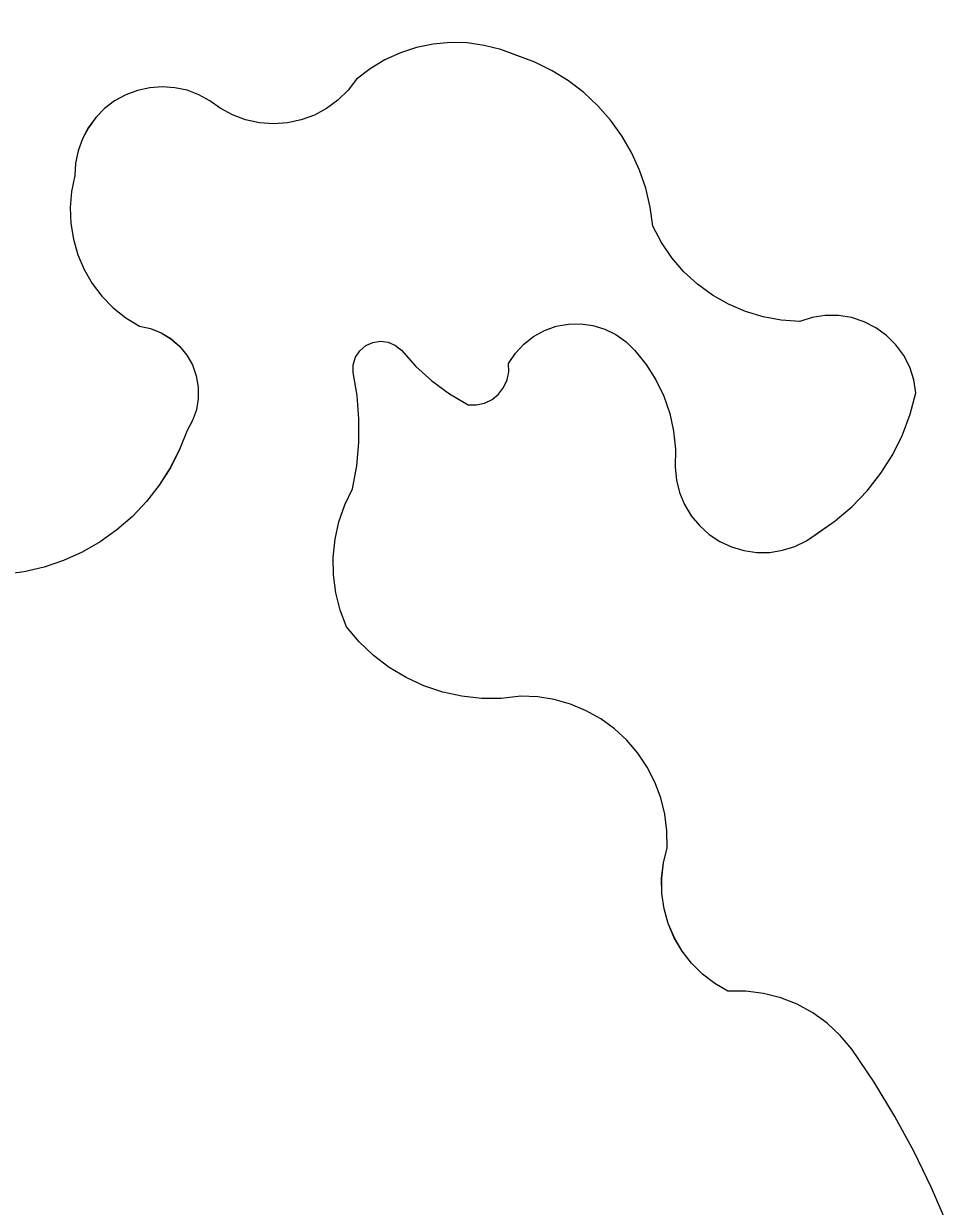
# Model space of a CAD drawing. Extents: x 3684037 to 3722149, y 433263 to 459021.
# Drawn here: x 3709371.5 to 3709474.3, y 456715.1 to 456846.6 of the extents above; entities that cross this region are included whole.
import ezdxf

# ---------------------------------------------------------------- set-up
doc = ezdxf.new("R2010")
doc.units = 0
for name, color, linetype in [('V-GRID-MAJR', 7, 'Continuous'), ('V-TOPO-SHOR', 7, 'Continuous'), ('V-WETL-SWMP', 7, 'Continuous')]:
    doc.layers.add(name, color=color, linetype=linetype)

msp = doc.modelspace()

# ---------------------------------------------------------------- linework, layer by layer
at = {"layer": 'V-GRID-MAJR'}
msp.add_spline([(3709426.74, 438923.75), (3709355.37, 444981.09), (3709283.97, 451041.51), (3709212.57, 457101.93), (3709212.53, 457105.01)], degree=3, dxfattribs=at)
at = {"layer": 'V-TOPO-SHOR'}
for points in [[(3709469.42, 456809.72), (3709468.55, 456810.91), (3709467.51, 456811.95), (3709466.33, 456812.81), (3709465.02, 456813.48), (3709463.62, 456813.94), (3709462.17, 456814.17), (3709460.7, 456814.17), (3709459.25, 456813.95), (3709457.85, 456813.5), (3709455.8, 456813.64), (3709453.77, 456814.01), (3709451.81, 456814.61), (3709449.92, 456815.42), (3709448.14, 456816.44), (3709446.48, 456817.65), (3709444.97, 456819.04), (3709443.62, 456820.6), (3709442.46, 456822.29), (3709441.5, 456824.11), (3709441.22, 456826.23), (3709440.72, 456828.32), (3709440.03, 456830.35), (3709439.14, 456832.3), (3709438.06, 456834.15), (3709436.81, 456835.89), (3709435.4, 456837.5), (3709433.83, 456838.96), (3709432.12, 456840.26), (3709430.3, 456841.39), (3709428.38, 456842.33), (3709426.37, 456843.09), (3709424.59, 456843.76), (3709422.75, 456844.22), (3709420.87, 456844.48), (3709418.98, 456844.52), (3709417.08, 456844.35), (3709415.22, 456843.97), (3709413.42, 456843.39), (3709411.69, 456842.6), (3709410.06, 456841.62), (3709408.55, 456840.47), (3709407.6, 456839.23), (3709406.48, 456838.14), (3709405.22, 456837.21), (3709403.85, 456836.47), (3709402.38, 456835.93), (3709400.85, 456835.61), (3709399.29, 456835.5), (3709397.73, 456835.61), (3709396.2, 456835.94), (3709394.74, 456836.48), (3709393.36, 456837.22), (3709392.24, 456838.06), (3709391.01, 456838.73), (3709389.7, 456839.22), (3709388.33, 456839.51), (3709386.93, 456839.61), (3709385.54, 456839.51), (3709384.17, 456839.2), (3709382.86, 456838.71), (3709381.63, 456838.03), (3709380.52, 456837.18), (3709379.53, 456836.18), (3709378.71, 456835.05), (3709378.04, 456833.82), (3709377.57, 456832.5), (3709377.29, 456831.13), (3709377.2, 456829.73), (3709376.83, 456827.98), (3709376.68, 456826.2), (3709376.75, 456824.41), (3709377.04, 456822.65), (3709377.53, 456820.93), (3709378.24, 456819.29), (3709379.14, 456817.74), (3709380.22, 456816.32), (3709381.46, 456815.04), (3709382.86, 456813.92), (3709384.38, 456812.98), (3709385.62, 456812.72), (3709386.81, 456812.25), (3709387.89, 456811.6), (3709388.85, 456810.76), (3709389.65, 456809.78), (3709390.28, 456808.67), (3709390.71, 456807.48), (3709390.93, 456806.22), (3709390.94, 456804.95), (3709390.73, 456803.7), (3709390.31, 456802.5), (3709389.69, 456801.39), (3709388.86, 456799.26)], [(3709426.83, 456771.84), (3709424.65, 456771.59), (3709422.45, 456771.59), (3709420.27, 456771.82), (3709418.13, 456772.29), (3709416.05, 456772.99), (3709414.05, 456773.9), (3709412.17, 456775.04), (3709410.43, 456776.36), (3709408.83, 456777.88), (3709407.42, 456779.55), (3709406.71, 456781.41), (3709406.23, 456783.34), (3709405.97, 456785.32), (3709405.95, 456787.31), (3709406.15, 456789.29), (3709406.58, 456791.23), (3709407.24, 456793.11), (3709408.11, 456794.9), (3709408.56, 456797.47), (3709408.8, 456800.06), (3709408.81, 456802.67), (3709408.6, 456805.27), (3709408.16, 456807.84), (3709408.18, 456808.7), (3709408.44, 456809.53), (3709408.92, 456810.26), (3709409.57, 456810.83), (3709410.36, 456811.18), (3709411.22, 456811.31), (3709412.08, 456811.2), (3709412.88, 456810.85), (3709413.55, 456810.3), (3709415.16, 456808.51), (3709416.94, 456806.9), (3709418.88, 456805.47), (3709420.95, 456804.25), (3709421.88, 456804.24), (3709422.79, 456804.44), (3709423.62, 456804.84), (3709424.34, 456805.43), (3709424.91, 456806.16), (3709425.3, 456807), (3709425.48, 456807.91), (3709425.46, 456808.84), (3709426.22, 456809.99), (3709427.16, 456810.99), (3709428.25, 456811.84), (3709429.46, 456812.5), (3709430.75, 456812.97), (3709432.11, 456813.22), (3709433.49, 456813.25), (3709434.85, 456813.06), (3709436.17, 456812.66), (3709437.41, 456812.05), (3709438.53, 456811.26), (3709439.52, 456810.29), (3709440.78, 456808.72), (3709441.85, 456807.01), (3709442.73, 456805.19), (3709443.39, 456803.29), (3709443.82, 456801.32), (3709444.03, 456799.32), (3709444.01, 456797.3), (3709444.15, 456795.87), (3709444.49, 456794.47), (3709445.04, 456793.14), (3709445.78, 456791.91), (3709446.7, 456790.8), (3709447.77, 456789.83), (3709448.97, 456789.04), (3709450.27, 456788.43), (3709451.65, 456788.02), (3709453.07, 456787.82), (3709454.51, 456787.83), (3709455.93, 456788.06), (3709457.31, 456788.49), (3709458.6, 456789.12), (3709459.79, 456789.93), (3709461.8, 456791.33), (3709463.67, 456792.92), (3709465.37, 456794.69), (3709466.89, 456796.62), (3709468.2, 456798.7), (3709469.29, 456800.9), (3709470.15, 456803.2), (3709470.78, 456805.57), (3709470.55, 456807.02), (3709470.09, 456808.41), (3709469.42, 456809.72)], [(3709388.86, 456799.26), (3709387.83, 456797.22), (3709386.6, 456795.29), (3709385.19, 456793.49), (3709383.61, 456791.83), (3709381.88, 456790.33), (3709380.02, 456789.01), (3709378.03, 456787.87), (3709375.95, 456786.93), (3709373.79, 456786.19), (3709371.56, 456785.67), (3709369.29, 456785.37)], [(3709474.28, 456713.05), (3709472.52, 456717.14), (3709470.57, 456721.16), (3709468.44, 456725.08), (3709466.13, 456728.89), (3709463.64, 456732.59), (3709462.37, 456734.11), (3709460.92, 456735.46), (3709459.32, 456736.62), (3709457.58, 456737.57), (3709455.74, 456738.29), (3709453.82, 456738.78), (3709451.85, 456739.03), (3709449.87, 456739.03), (3709448.39, 456739.89), (3709447.03, 456740.93), (3709445.82, 456742.14), (3709444.77, 456743.49), (3709443.91, 456744.97), (3709443.23, 456746.55), (3709442.77, 456748.2), (3709442.52, 456749.89), (3709442.5, 456751.61), (3709442.69, 456753.31), (3709443.1, 456754.97), (3709443.08, 456756.85), (3709442.85, 456758.71), (3709442.4, 456760.53), (3709441.74, 456762.29), (3709440.88, 456763.95), (3709439.84, 456765.51), (3709438.62, 456766.93), (3709437.24, 456768.2), (3709435.72, 456769.31), (3709434.09, 456770.22), (3709432.35, 456770.94), (3709430.55, 456771.46), (3709428.7, 456771.76), (3709426.83, 456771.84)]]:
    msp.add_lwpolyline(points, dxfattribs=at)
at = {"layer": 'V-WETL-SWMP'}
for p, q in [((3709417.08, 456844.35), (3709415.22, 456843.97)), ((3709418.98, 456844.52), (3709417.08, 456844.35)), ((3709420.87, 456844.48), (3709418.98, 456844.52)), ((3709422.75, 456844.22), (3709420.87, 456844.48)), ((3709413.42, 456843.39), (3709411.69, 456842.6)), ((3709415.22, 456843.97), (3709413.42, 456843.39)), ((3709424.59, 456843.76), (3709422.75, 456844.22)), ((3709428.38, 456842.33), (3709424.59, 456843.76)), ((3709411.69, 456842.6), (3709410.06, 456841.62)), ((3709430.3, 456841.39), (3709428.38, 456842.33)), ((3709408.55, 456840.47), (3709407.6, 456839.23)), ((3709410.06, 456841.62), (3709408.55, 456840.47)), ((3709432.12, 456840.26), (3709430.3, 456841.39)), ((3709384.17, 456839.2), (3709382.86, 456838.71)), ((3709385.53, 456839.51), (3709384.17, 456839.2)), ((3709386.93, 456839.61), (3709385.53, 456839.51)), ((3709388.33, 456839.51), (3709386.93, 456839.61)), ((3709389.7, 456839.22), (3709388.33, 456839.51)), ((3709391.01, 456838.73), (3709389.7, 456839.22)), ((3709407.6, 456839.23), (3709406.48, 456838.14)), ((3709433.83, 456838.96), (3709432.12, 456840.26)), ((3709381.63, 456838.03), (3709380.52, 456837.18)), ((3709382.86, 456838.71), (3709381.63, 456838.03)), ((3709392.24, 456838.06), (3709391.01, 456838.73)), ((3709393.36, 456837.22), (3709392.24, 456838.06)), ((3709406.48, 456838.14), (3709405.22, 456837.21)), ((3709435.4, 456837.5), (3709433.83, 456838.96)), ((3709380.52, 456837.18), (3709379.53, 456836.18)), ((3709394.74, 456836.48), (3709393.36, 456837.22)), ((3709396.2, 456835.94), (3709394.74, 456836.48)), ((3709403.85, 456836.47), (3709402.38, 456835.94)), ((3709405.22, 456837.21), (3709403.85, 456836.47)), ((3709436.81, 456835.89), (3709435.4, 456837.5)), ((3709379.53, 456836.18), (3709378.7, 456835.05)), ((3709397.73, 456835.61), (3709396.2, 456835.94)), ((3709399.29, 456835.5), (3709397.73, 456835.61)), ((3709400.85, 456835.61), (3709399.29, 456835.5)), ((3709402.38, 456835.94), (3709400.85, 456835.61)), ((3709438.06, 456834.15), (3709436.81, 456835.89)), ((3709378.04, 456833.82), (3709377.57, 456832.5)), ((3709378.7, 456835.05), (3709378.04, 456833.82)), ((3709439.14, 456832.3), (3709438.06, 456834.15)), ((3709377.57, 456832.5), (3709377.28, 456831.13)), ((3709440.03, 456830.35), (3709439.14, 456832.3)), ((3709377.28, 456831.13), (3709377.2, 456829.73)), ((3709440.72, 456828.32), (3709440.03, 456830.35)), ((3709377.2, 456829.73), (3709376.83, 456827.98)), ((3709376.83, 456827.98), (3709376.68, 456826.2)), ((3709441.22, 456826.23), (3709440.72, 456828.32)), ((3709376.68, 456826.2), (3709376.75, 456824.41)), ((3709441.5, 456824.11), (3709441.22, 456826.23)), ((3709376.75, 456824.41), (3709377.04, 456822.65)), ((3709442.46, 456822.29), (3709441.5, 456824.11)), ((3709377.04, 456822.65), (3709377.53, 456820.93)), ((3709443.62, 456820.6), (3709442.46, 456822.29)), ((3709377.53, 456820.93), (3709378.24, 456819.29)), ((3709444.97, 456819.04), (3709443.62, 456820.6)), ((3709378.24, 456819.29), (3709379.14, 456817.74)), ((3709446.48, 456817.65), (3709444.97, 456819.04)), ((3709379.14, 456817.74), (3709380.22, 456816.32)), ((3709448.14, 456816.44), (3709446.48, 456817.65)), ((3709380.22, 456816.32), (3709381.46, 456815.04)), ((3709449.92, 456815.42), (3709448.14, 456816.44)), ((3709451.81, 456814.61), (3709449.92, 456815.42)), ((3709381.46, 456815.04), (3709382.86, 456813.92)), ((3709453.77, 456814.01), (3709451.81, 456814.61)), ((3709460.7, 456814.18), (3709459.25, 456813.95)), ((3709462.17, 456814.17), (3709460.7, 456814.18)), ((3709463.62, 456813.94), (3709462.17, 456814.17)), ((3709382.86, 456813.92), (3709384.38, 456812.97)), ((3709384.38, 456812.97), (3709385.62, 456812.72)), ((3709429.46, 456812.5), (3709430.75, 456812.97)), ((3709430.75, 456812.97), (3709432.11, 456813.22)), ((3709432.11, 456813.22), (3709433.49, 456813.25)), ((3709433.49, 456813.25), (3709434.85, 456813.06)), ((3709434.85, 456813.06), (3709436.17, 456812.66)), ((3709455.8, 456813.64), (3709453.77, 456814.01)), ((3709457.85, 456813.5), (3709455.8, 456813.64)), ((3709459.25, 456813.95), (3709457.85, 456813.5)), ((3709465.02, 456813.48), (3709463.62, 456813.94)), ((3709466.33, 456812.81), (3709465.02, 456813.48)), ((3709467.51, 456811.95), (3709466.33, 456812.81)), ((3709385.62, 456812.72), (3709386.8, 456812.25)), ((3709386.8, 456812.25), (3709387.89, 456811.59)), ((3709387.89, 456811.59), (3709388.85, 456810.76)), ((3709427.16, 456810.99), (3709428.25, 456811.84)), ((3709428.25, 456811.84), (3709429.46, 456812.5)), ((3709436.17, 456812.66), (3709437.41, 456812.05)), ((3709437.41, 456812.05), (3709438.53, 456811.25)), ((3709468.55, 456810.91), (3709467.51, 456811.95)), ((3709388.85, 456810.76), (3709389.65, 456809.78)), ((3709408.44, 456809.53), (3709408.92, 456810.26)), ((3709408.92, 456810.26), (3709409.57, 456810.82)), ((3709409.57, 456810.82), (3709410.36, 456811.18)), ((3709410.36, 456811.18), (3709411.22, 456811.31)), ((3709411.22, 456811.31), (3709412.08, 456811.2)), ((3709412.08, 456811.2), (3709412.88, 456810.85)), ((3709412.88, 456810.85), (3709413.55, 456810.3)), ((3709413.55, 456810.3), (3709415.16, 456808.51)), ((3709426.22, 456809.99), (3709427.16, 456810.99)), ((3709438.53, 456811.25), (3709439.52, 456810.29)), ((3709439.52, 456810.29), (3709440.78, 456808.72)), ((3709469.42, 456809.72), (3709468.55, 456810.91)), ((3709389.65, 456809.78), (3709390.28, 456808.67)), ((3709408.18, 456808.7), (3709408.44, 456809.53)), ((3709425.45, 456808.84), (3709426.22, 456809.99)), ((3709425.48, 456807.91), (3709425.45, 456808.84)), ((3709470.09, 456808.41), (3709469.42, 456809.72)), ((3709390.28, 456808.67), (3709390.71, 456807.48)), ((3709390.71, 456807.48), (3709390.93, 456806.22)), ((3709408.16, 456807.84), (3709408.18, 456808.7)), ((3709408.6, 456805.27), (3709408.16, 456807.84)), ((3709415.16, 456808.51), (3709416.94, 456806.9)), ((3709425.3, 456807), (3709425.48, 456807.91)), ((3709440.78, 456808.72), (3709441.85, 456807.01)), ((3709470.55, 456807.02), (3709470.09, 456808.41)), ((3709390.93, 456806.22), (3709390.94, 456804.95)), ((3709416.94, 456806.9), (3709418.88, 456805.47)), ((3709424.34, 456805.43), (3709424.91, 456806.16)), ((3709424.91, 456806.16), (3709425.3, 456807)), ((3709441.85, 456807.01), (3709442.73, 456805.19)), ((3709470.78, 456805.57), (3709470.55, 456807.02)), ((3709390.94, 456804.95), (3709390.73, 456803.7)), ((3709408.81, 456802.67), (3709408.6, 456805.27)), ((3709418.88, 456805.47), (3709420.95, 456804.25)), ((3709422.79, 456804.44), (3709423.62, 456804.84)), ((3709423.62, 456804.84), (3709424.34, 456805.43)), ((3709442.73, 456805.19), (3709443.39, 456803.29)), ((3709470.15, 456803.19), (3709470.78, 456805.57)), ((3709390.73, 456803.7), (3709390.31, 456802.5)), ((3709420.95, 456804.25), (3709421.88, 456804.24)), ((3709421.88, 456804.24), (3709422.79, 456804.44)), ((3709390.31, 456802.5), (3709389.69, 456801.39)), ((3709408.8, 456800.06), (3709408.81, 456802.67)), ((3709443.39, 456803.29), (3709443.82, 456801.32)), ((3709469.29, 456800.9), (3709470.15, 456803.19)), ((3709389.69, 456801.39), (3709388.86, 456799.26)), ((3709443.82, 456801.32), (3709444.03, 456799.32)), ((3709468.2, 456798.7), (3709469.29, 456800.9)), ((3709408.56, 456797.47), (3709408.8, 456800.06)), ((3709388.86, 456799.26), (3709387.82, 456797.22)), ((3709444.03, 456799.32), (3709444.01, 456797.3)), ((3709466.89, 456796.62), (3709468.2, 456798.7)), ((3709387.82, 456797.22), (3709386.6, 456795.29)), ((3709408.11, 456794.9), (3709408.56, 456797.47)), ((3709444.01, 456797.3), (3709444.15, 456795.87)), ((3709444.15, 456795.87), (3709444.49, 456794.47)), ((3709465.37, 456794.69), (3709466.89, 456796.62)), ((3709386.6, 456795.29), (3709385.19, 456793.49)), ((3709407.24, 456793.11), (3709408.11, 456794.9)), ((3709444.49, 456794.47), (3709445.04, 456793.14)), ((3709463.67, 456792.92), (3709465.37, 456794.69)), ((3709385.19, 456793.49), (3709383.61, 456791.83)), ((3709406.58, 456791.23), (3709407.24, 456793.11)), ((3709445.04, 456793.14), (3709445.78, 456791.91)), ((3709383.61, 456791.83), (3709381.88, 456790.33)), ((3709445.78, 456791.91), (3709446.7, 456790.8)), ((3709461.8, 456791.33), (3709463.67, 456792.92)), ((3709406.15, 456789.29), (3709406.58, 456791.23)), ((3709446.7, 456790.8), (3709447.77, 456789.83)), ((3709458.6, 456789.12), (3709461.8, 456791.33)), ((3709381.88, 456790.33), (3709380.02, 456789.01)), ((3709405.95, 456787.31), (3709406.15, 456789.29)), ((3709447.77, 456789.83), (3709448.97, 456789.04)), ((3709457.31, 456788.49), (3709458.6, 456789.12)), ((3709378.03, 456787.87), (3709375.95, 456786.93)), ((3709380.02, 456789.01), (3709378.03, 456787.87)), ((3709448.97, 456789.04), (3709450.27, 456788.43)), ((3709450.27, 456788.43), (3709451.65, 456788.02)), ((3709451.65, 456788.02), (3709453.07, 456787.82)), ((3709453.07, 456787.82), (3709454.51, 456787.83)), ((3709454.51, 456787.83), (3709455.93, 456788.06)), ((3709455.93, 456788.06), (3709457.31, 456788.49)), ((3709375.95, 456786.93), (3709373.78, 456786.19)), ((3709405.97, 456785.32), (3709405.95, 456787.31)), ((3709371.56, 456785.67), (3709369.29, 456785.37)), ((3709373.78, 456786.19), (3709371.56, 456785.67)), ((3709406.23, 456783.34), (3709405.97, 456785.32)), ((3709406.71, 456781.41), (3709406.23, 456783.34)), ((3709407.42, 456779.55), (3709406.71, 456781.41)), ((3709408.83, 456777.88), (3709407.42, 456779.55)), ((3709410.43, 456776.36), (3709408.83, 456777.88)), ((3709412.17, 456775.04), (3709410.43, 456776.36)), ((3709414.05, 456773.9), (3709412.17, 456775.04)), ((3709416.04, 456772.98), (3709414.05, 456773.9)), ((3709418.13, 456772.29), (3709416.04, 456772.98)), ((3709420.27, 456771.82), (3709418.13, 456772.29)), ((3709422.45, 456771.59), (3709420.27, 456771.82)), ((3709424.65, 456771.59), (3709422.45, 456771.59)), ((3709426.83, 456771.84), (3709424.65, 456771.59)), ((3709428.7, 456771.76), (3709426.83, 456771.84)), ((3709430.55, 456771.46), (3709428.7, 456771.76)), ((3709432.35, 456770.94), (3709430.55, 456771.46)), ((3709434.09, 456770.22), (3709432.35, 456770.94)), ((3709435.72, 456769.3), (3709434.09, 456770.22)), ((3709437.24, 456768.2), (3709435.72, 456769.3)), ((3709438.62, 456766.93), (3709437.24, 456768.2)), ((3709439.84, 456765.51), (3709438.62, 456766.93)), ((3709440.88, 456763.95), (3709439.84, 456765.51)), ((3709441.74, 456762.28), (3709440.88, 456763.95)), ((3709442.4, 456760.53), (3709441.74, 456762.28)), ((3709442.85, 456758.71), (3709442.4, 456760.53)), ((3709443.08, 456756.85), (3709442.85, 456758.71)), ((3709443.09, 456754.97), (3709443.08, 456756.85)), ((3709442.69, 456753.31), (3709443.09, 456754.97)), ((3709442.49, 456751.61), (3709442.69, 456753.31)), ((3709442.52, 456749.89), (3709442.49, 456751.61)), ((3709442.77, 456748.2), (3709442.52, 456749.89)), ((3709443.23, 456746.55), (3709442.77, 456748.2)), ((3709443.9, 456744.97), (3709443.23, 456746.55)), ((3709444.77, 456743.49), (3709443.9, 456744.97)), ((3709445.82, 456742.14), (3709444.77, 456743.49)), ((3709447.03, 456740.93), (3709445.82, 456742.14)), ((3709448.39, 456739.89), (3709447.03, 456740.93)), ((3709449.87, 456739.03), (3709448.39, 456739.89)), ((3709451.85, 456739.03), (3709449.87, 456739.03)), ((3709453.82, 456738.78), (3709451.85, 456739.03)), ((3709455.74, 456738.29), (3709453.82, 456738.78)), ((3709457.58, 456737.57), (3709455.74, 456738.29)), ((3709459.32, 456736.62), (3709457.58, 456737.57)), ((3709460.92, 456735.46), (3709459.32, 456736.62)), ((3709462.37, 456734.11), (3709460.92, 456735.46)), ((3709463.64, 456732.59), (3709462.37, 456734.11)), ((3709466.13, 456728.89), (3709463.64, 456732.59)), ((3709468.44, 456725.08), (3709466.13, 456728.89)), ((3709470.57, 456721.16), (3709468.44, 456725.08)), ((3709472.52, 456717.14), (3709470.57, 456721.16)), ((3709474.28, 456713.05), (3709472.52, 456717.14))]:
    msp.add_line(p, q, dxfattribs=at)

doc.saveas('drawing.dxf')
